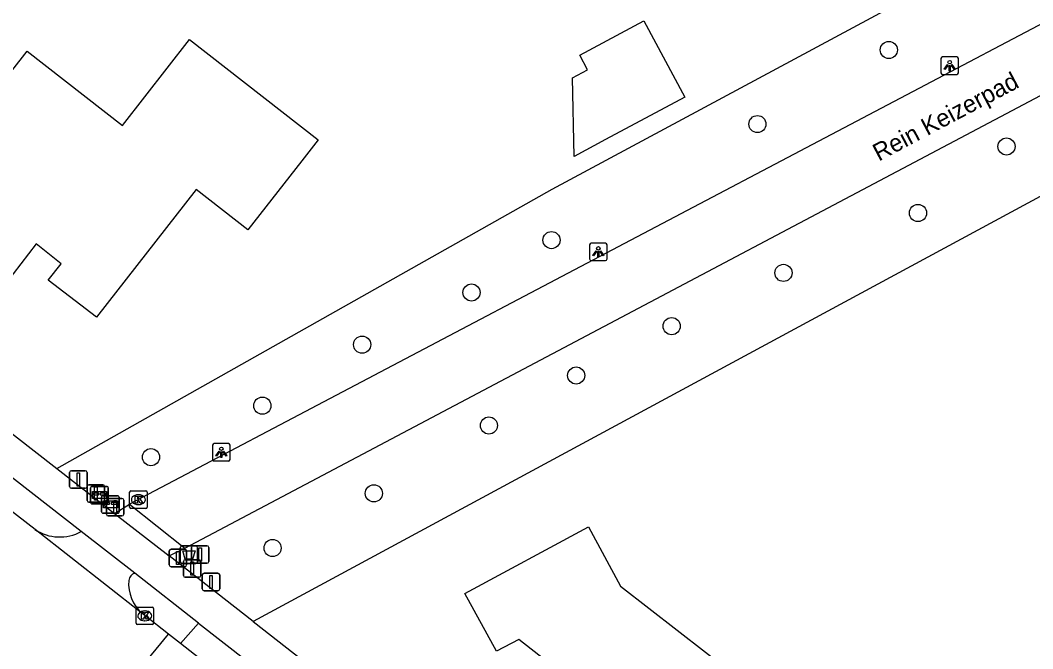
# Model space of a CAD drawing. Extents: x 157321 to 158827, y 386650 to 388532.
# Drawn here: x 158107.3 to 158165, y 387180.6 to 387216.4 of the extents above; entities that cross this region are included whole.
import ezdxf

# ---------------------------------------------------------------- set-up
doc = ezdxf.new("R2010")
doc.units = 0
for name, color, linetype in [('IMGEO_Afsluitpaal', 7, 'Continuous'), ('IMGEO_Afvalbak', 7, 'Continuous'), ('IMGEO_Boom', 7, 'Continuous'), ('IMGEO_Brievenbus', 7, 'Continuous'), ('IMGEO_Fietspad_gesloten', 7, 'Continuous'), ('IMGEO_Groenvoorziening', 7, 'Continuous'), ('IMGEO_Kolk', 7, 'Continuous'), ('IMGEO_Lichtpunt', 7, 'Continuous'), ('IMGEO_Openbare_ruimte_label', 7, 'Continuous'), ('IMGEO_Pand', 7, 'Continuous'), ('IMGEO_Rijbaan_lokaal_gesloten', 7, 'Continuous'), ('IMGEO_Verkeersbordpaal', 7, 'Continuous'), ('IMGEO_Voetpad_open', 7, 'Continuous')]:
    doc.layers.add(name, color=color, linetype=linetype)

msp = doc.modelspace()

# ---------------------------------------------------------------- linework, layer by layer
at = {"layer": 'IMGEO_Afsluitpaal'}
for p, q in [((158110.1, 387189.834), (158110.1, 387190.634)), ((158110.1, 387190.634), (158110.1, 387189.834)), ((158110.2, 387190.734), (158110.99, 387190.734)), ((158110.99, 387190.734), (158110.2, 387190.734)), ((158111.09, 387190.634), (158111.09, 387189.834)), ((158111.09, 387189.834), (158111.09, 387190.634)), ((158111.098, 387189.036), (158111.098, 387189.836)), ((158111.098, 387189.836), (158111.098, 387189.036)), ((158111.198, 387189.936), (158111.988, 387189.936)), ((158111.988, 387189.936), (158111.198, 387189.936)), ((158112.088, 387189.836), (158112.088, 387189.036)), ((158112.088, 387189.036), (158112.088, 387189.836)), ((158110.99, 387189.734), (158110.2, 387189.734)), ((158110.2, 387189.734), (158110.99, 387189.734)), ((158111.988, 387188.936), (158111.198, 387188.936)), ((158111.198, 387188.936), (158111.988, 387188.936)), ((158112.194, 387188.254), (158112.194, 387189.054)), ((158112.194, 387189.054), (158112.194, 387188.254)), ((158112.294, 387189.154), (158113.084, 387189.154)), ((158113.084, 387189.154), (158112.294, 387189.154)), ((158113.184, 387189.054), (158113.184, 387188.254)), ((158113.184, 387188.254), (158113.184, 387189.054)), ((158113.084, 387188.154), (158112.294, 387188.154)), ((158112.294, 387188.154), (158113.084, 387188.154)), ((158115.783, 387185.358), (158115.783, 387186.158)), ((158115.783, 387186.158), (158115.783, 387185.358)), ((158115.883, 387186.258), (158116.673, 387186.258)), ((158116.673, 387186.258), (158115.883, 387186.258)), ((158116.773, 387186.158), (158116.773, 387185.358)), ((158116.773, 387185.358), (158116.773, 387186.158)), ((158116.673, 387185.258), (158115.883, 387185.258)), ((158115.883, 387185.258), (158116.673, 387185.258)), ((158116.587, 387184.754), (158116.587, 387185.554)), ((158116.587, 387185.554), (158116.587, 387184.754)), ((158116.687, 387185.654), (158117.477, 387185.654)), ((158117.477, 387185.654), (158116.687, 387185.654)), ((158117.577, 387185.554), (158117.577, 387184.754)), ((158117.577, 387184.754), (158117.577, 387185.554)), ((158117.477, 387184.654), (158116.687, 387184.654)), ((158116.687, 387184.654), (158117.477, 387184.654)), ((158117.667, 387183.988), (158117.667, 387184.788)), ((158117.667, 387184.788), (158117.667, 387183.988)), ((158117.767, 387184.888), (158118.557, 387184.888)), ((158118.557, 387184.888), (158117.767, 387184.888)), ((158118.657, 387184.788), (158118.657, 387183.988)), ((158118.657, 387183.988), (158118.657, 387184.788)), ((158118.557, 387183.888), (158117.767, 387183.888)), ((158117.767, 387183.888), (158118.557, 387183.888))]:
    msp.add_line(p, q, dxfattribs=at)
for points in [[(158110.52, 387190.609), (158110.67, 387190.609), (158110.67, 387189.859), (158110.52, 387189.859), (158110.52, 387190.609)], [(158111.518, 387189.811), (158111.668, 387189.811), (158111.668, 387189.061), (158111.518, 387189.061), (158111.518, 387189.811)], [(158112.614, 387189.029), (158112.764, 387189.029), (158112.764, 387188.279), (158112.614, 387188.279), (158112.614, 387189.029)], [(158116.203, 387186.133), (158116.353, 387186.133), (158116.353, 387185.383), (158116.203, 387185.383), (158116.203, 387186.133)], [(158117.007, 387185.529), (158117.157, 387185.529), (158117.157, 387184.779), (158117.007, 387184.779), (158117.007, 387185.529)], [(158118.087, 387184.763), (158118.237, 387184.763), (158118.237, 387184.013), (158118.087, 387184.013), (158118.087, 387184.763)]]:
    msp.add_lwpolyline(points, dxfattribs=at)
for centre, start, end in [((158110.2, 387190.634), 90, 180), ((158110.2, 387190.634), 90, 180), ((158110.99, 387190.634), 0, 90), ((158110.99, 387190.634), 360, 90), ((158110.2, 387189.834), 180, 270), ((158110.2, 387189.834), 180, 270), ((158110.99, 387189.834), 270, 0), ((158110.99, 387189.834), 270, 0), ((158111.198, 387189.836), 90, 180), ((158111.198, 387189.836), 90, 180), ((158111.988, 387189.836), 0, 90), ((158111.988, 387189.836), 360, 90), ((158111.198, 387189.036), 180, 270), ((158111.198, 387189.036), 180, 270), ((158111.988, 387189.036), 270, 0), ((158111.988, 387189.036), 270, 0), ((158112.294, 387189.054), 90, 180), ((158112.294, 387189.054), 90, 180), ((158113.084, 387189.054), 0, 90), ((158113.084, 387189.054), 360, 90), ((158112.294, 387188.254), 180, 270), ((158112.294, 387188.254), 180, 270), ((158113.084, 387188.254), 270, 0), ((158113.084, 387188.254), 270, 0), ((158115.883, 387186.158), 90, 180), ((158115.883, 387186.158), 90, 180), ((158116.673, 387186.158), 0, 90), ((158116.673, 387186.158), 360, 90), ((158115.883, 387185.358), 180, 270), ((158115.883, 387185.358), 180, 270), ((158116.687, 387185.554), 90, 180), ((158116.687, 387185.554), 90, 180), ((158116.673, 387185.358), 270, 0), ((158116.673, 387185.358), 270, 0), ((158117.477, 387185.554), 0, 90), ((158117.477, 387185.554), 360, 90), ((158116.687, 387184.754), 180, 270), ((158116.687, 387184.754), 180, 270), ((158117.477, 387184.754), 270, 0), ((158117.477, 387184.754), 270, 0), ((158117.767, 387184.788), 90, 180), ((158117.767, 387184.788), 90, 180), ((158118.557, 387184.788), 0, 90), ((158118.557, 387184.788), 360, 90), ((158117.767, 387183.988), 180, 270), ((158117.767, 387183.988), 180, 270), ((158118.557, 387183.988), 270, 0), ((158118.557, 387183.988), 270, 0)]:
    msp.add_arc(centre, 0.1, start, end, dxfattribs=at)
at = {"layer": 'IMGEO_Afvalbak'}
for p, q in [((158116.503, 387186.444), (158117.293, 387186.444)), ((158117.293, 387186.444), (158116.503, 387186.444)), ((158116.403, 387185.544), (158116.403, 387186.344)), ((158116.403, 387186.344), (158116.403, 387185.544)), ((158117.393, 387186.344), (158117.393, 387185.544)), ((158117.393, 387185.544), (158117.393, 387186.344)), ((158117.293, 387185.444), (158116.503, 387185.444)), ((158116.503, 387185.444), (158117.293, 387185.444))]:
    msp.add_line(p, q, dxfattribs=at)
msp.add_lwpolyline([(158116.546, 387186.158), (158117.25, 387186.158), (158117.101, 387185.688), (158116.695, 387185.688), (158116.546, 387186.158)], dxfattribs=at)
for centre, start, end in [((158116.503, 387186.344), 90, 180), ((158116.503, 387186.344), 90, 180), ((158117.293, 387186.344), 0, 90), ((158117.293, 387186.344), 360, 90), ((158116.503, 387185.544), 180, 270), ((158116.503, 387185.544), 180, 270), ((158117.293, 387185.544), 270, 0), ((158117.293, 387185.544), 270, 0)]:
    msp.add_arc(centre, 0.1, start, end, dxfattribs=at)
at = {"layer": 'IMGEO_Boom'}
for centre in [(158156.826, 387214.753), (158149.328, 387210.522), (158163.536, 387209.245), (158158.485, 387205.447), (158137.583, 387203.9), (158150.812, 387202.028), (158133.021, 387200.91), (158144.437, 387198.991), (158126.78, 387197.933), (158138.991, 387196.17), (158121.091, 387194.447), (158134.014, 387193.318), (158114.738, 387191.51), (158127.452, 387189.446), (158121.675, 387186.323)]:
    msp.add_circle(centre, 0.489, dxfattribs=at)
at = {"layer": 'IMGEO_Brievenbus'}
for p, q in [((158111.37, 387189.843), (158112.211, 387189.843)), ((158112.211, 387189.843), (158111.37, 387189.843)), ((158111.295, 387188.918), (158111.295, 387189.759)), ((158111.295, 387189.759), (158111.295, 387188.918)), ((158111.739, 387189.45), (158111.462, 387189.45)), ((158111.462, 387189.366), (158111.739, 387189.366)), ((158112.131, 387189.45), (158111.854, 387189.45)), ((158111.854, 387189.366), (158112.131, 387189.366)), ((158111.996, 387189.311), (158112.837, 387189.311)), ((158112.837, 387189.311), (158111.996, 387189.311)), ((158112.295, 387189.768), (158112.295, 387188.927)), ((158112.295, 387188.927), (158112.295, 387189.768)), ((158112.921, 387189.236), (158112.921, 387188.395)), ((158112.921, 387188.395), (158112.921, 387189.236)), ((158112.22, 387188.843), (158111.379, 387188.843)), ((158111.379, 387188.843), (158112.22, 387188.843)), ((158111.921, 387188.386), (158111.921, 387189.227)), ((158111.921, 387189.227), (158111.921, 387188.386)), ((158112.365, 387188.918), (158112.088, 387188.918)), ((158112.088, 387188.834), (158112.365, 387188.834)), ((158112.757, 387188.918), (158112.48, 387188.918)), ((158112.48, 387188.834), (158112.757, 387188.834)), ((158112.846, 387188.311), (158112.005, 387188.311)), ((158112.005, 387188.311), (158112.846, 387188.311))]:
    msp.add_line(p, q, dxfattribs=at)
for points in [[(158111.396, 387189.55), (158112.203, 387189.55), (158112.203, 387189.145), (158111.396, 387189.145), (158111.396, 387189.55)], [(158112.022, 387189.018), (158112.829, 387189.018), (158112.829, 387188.613), (158112.022, 387188.613), (158112.022, 387189.018)]]:
    msp.add_lwpolyline(points, dxfattribs=at)
for centre, radius, start, end in [((158111.373, 387189.765), 0.0779, 92.4484, 184.28452), ((158111.373, 387189.765), 0.0779, 92.4484, 184.28452), ((158112.217, 387189.765), 0.0779, 2.4484, 94.28452), ((158112.217, 387189.765), 0.0779, 2.4484, 94.28452), ((158111.492, 387189.408), 0.0519, 125.8089, 234.1911), ((158111.708, 387189.408), 0.0519, 305.8089, 54.1911), ((158111.885, 387189.408), 0.0519, 125.8089, 234.1911), ((158111.999, 387189.233), 0.0779, 92.4484, 184.28452), ((158111.999, 387189.233), 0.0779, 92.4484, 184.28452), ((158112.101, 387189.408), 0.0519, 305.8089, 54.1911), ((158112.843, 387189.233), 0.0779, 2.4484, 94.28452), ((158112.843, 387189.233), 0.0779, 2.4484, 94.28452), ((158111.373, 387188.921), 0.0779, 182.4484, 274.28452), ((158111.373, 387188.921), 0.0779, 182.4484, 274.28452), ((158112.118, 387188.876), 0.0519, 125.8089, 234.1911), ((158112.217, 387188.921), 0.0779, 272.4484, 4.28452), ((158112.217, 387188.921), 0.0779, 272.4484, 4.28452), ((158112.334, 387188.876), 0.0519, 305.8089, 54.1911), ((158112.511, 387188.876), 0.0519, 125.8089, 234.1911), ((158112.727, 387188.876), 0.0519, 305.8089, 54.1911), ((158111.999, 387188.389), 0.0779, 182.4484, 274.28452), ((158111.999, 387188.389), 0.0779, 182.4484, 274.28452), ((158112.843, 387188.389), 0.0779, 272.4484, 4.28452), ((158112.843, 387188.389), 0.0779, 272.4484, 4.28452)]:
    msp.add_arc(centre, radius, start, end, dxfattribs=at)
at = {"layer": 'IMGEO_Fietspad_gesloten'}
for points in [[(158287.618, 387281.484), (158228.821, 387250), (158183.203, 387225.573), (158113.521, 387188.82)], [(158116.671, 387186.321), (158181.22, 387220.509)], [(158113.521, 387188.82), (158116.671, 387186.321)]]:
    msp.add_lwpolyline(points, dxfattribs=at)
at = {"layer": 'IMGEO_Groenvoorziening'}
for points in [[(158109.367, 387190.866), (158137.628, 387206.813), (158208.355, 387244.843)], [(158180.674, 387214.601), (158120.564, 387182.122)], [(158116.422, 387180.871), (158117.456, 387182.04)]]:
    msp.add_lwpolyline(points, dxfattribs=at)
at = {"layer": 'IMGEO_Kolk'}
for p, q in [((158113.519, 387188.659), (158113.519, 387189.511)), ((158113.594, 387189.585), (158114.446, 387189.585)), ((158114.007, 387189.365), (158114.032, 387189.365)), ((158114.52, 387189.511), (158114.52, 387188.659)), ((158114.03, 387188.805), (158114.005, 387188.805)), ((158114.446, 387188.585), (158113.594, 387188.585)), ((158113.96, 387182.955), (158114.812, 387182.955)), ((158113.885, 387182.029), (158113.885, 387182.881)), ((158114.373, 387182.735), (158114.398, 387182.735)), ((158114.886, 387182.881), (158114.886, 387182.029)), ((158114.812, 387181.955), (158113.96, 387181.955)), ((158114.396, 387182.175), (158114.371, 387182.175))]:
    msp.add_line(p, q, dxfattribs=at)
for points in [[(158113.519, 387188.659), (158113.519, 387189.511)], [(158113.594, 387189.585), (158114.446, 387189.585)], [(158113.84, 387189.285), (158113.963, 387189.285), (158113.963, 387189.134), (158114.093, 387189.285), (158114.257, 387189.285), (158114.111, 387189.134), (158114.264, 387188.885), (158114.112, 387188.885), (158114.027, 387189.049), (158113.963, 387188.982), (158113.963, 387188.885), (158113.84, 387188.885), (158113.84, 387189.285)], [(158114.52, 387189.511), (158114.52, 387188.659)], [(158114.446, 387188.585), (158113.594, 387188.585)], [(158113.96, 387182.955), (158114.812, 387182.955)], [(158113.885, 387182.029), (158113.885, 387182.881)], [(158114.206, 387182.655), (158114.329, 387182.655), (158114.329, 387182.504), (158114.459, 387182.655), (158114.623, 387182.655), (158114.477, 387182.504), (158114.63, 387182.255), (158114.478, 387182.255), (158114.393, 387182.419), (158114.329, 387182.352), (158114.329, 387182.255), (158114.206, 387182.255), (158114.206, 387182.655)], [(158114.886, 387182.881), (158114.886, 387182.029)], [(158114.812, 387181.955), (158113.96, 387181.955)]]:
    msp.add_lwpolyline(points, dxfattribs=at)
for centre, start, end in [((158113.596, 387189.509), 91.55205, 178.44795), ((158113.596, 387189.509), 91.55205, 178.44795), ((158114.444, 387189.509), 1.55205, 88.44795), ((158114.444, 387189.509), 1.55205, 88.44795), ((158113.596, 387188.661), 181.55205, 268.44795), ((158113.596, 387188.661), 181.55205, 268.44795), ((158114.444, 387188.661), 271.55205, 358.44795), ((158114.444, 387188.661), 271.55205, 358.44795), ((158113.962, 387182.879), 91.55205, 178.44795), ((158113.962, 387182.879), 91.55205, 178.44795), ((158114.81, 387182.879), 1.55205, 88.44795), ((158114.81, 387182.879), 1.55205, 88.44795), ((158113.962, 387182.031), 181.55205, 268.44795), ((158113.962, 387182.031), 181.55205, 268.44795), ((158114.81, 387182.031), 271.55205, 358.44795), ((158114.81, 387182.031), 271.55205, 358.44795)]:
    msp.add_arc(centre, 0.0765, start, end, dxfattribs=at)
for centre, major_axis, ratio, start_param, end_param in [((158114.006, 387189.085), (-0.387, 0.002), 0.722429, 4.712389, 7.853982), ((158114.031, 387189.085), (-0.39, 0.002), 0.717154, 1.570796, 4.712389), ((158114.372, 387182.455), (-0.387, 0.002), 0.722429, 4.712389, 7.853982), ((158114.397, 387182.455), (-0.39, 0.002), 0.717154, 1.570796, 4.712389)]:
    msp.add_ellipse(centre, major_axis=major_axis, ratio=ratio, start_param=start_param, end_param=end_param, dxfattribs=at)
at = {"layer": 'IMGEO_Lichtpunt'}
for p, q in [((158159.797, 387214.257), (158159.797, 387213.45)), ((158159.797, 387214.257), (158159.797, 387213.45)), ((158160.699, 387214.352), (158159.891, 387214.352)), ((158160.699, 387214.352), (158159.891, 387214.352)), ((158160.793, 387213.45), (158160.793, 387214.257)), ((158160.793, 387213.45), (158160.793, 387214.257)), ((158159.891, 387213.356), (158160.699, 387213.356)), ((158159.891, 387213.356), (158160.699, 387213.356)), ((158140.658, 387203.724), (158139.85, 387203.724)), ((158140.658, 387203.724), (158139.85, 387203.724)), ((158139.756, 387203.629), (158139.756, 387202.822)), ((158139.756, 387203.629), (158139.756, 387202.822)), ((158140.752, 387202.822), (158140.752, 387203.629)), ((158140.752, 387202.822), (158140.752, 387203.629)), ((158139.85, 387202.728), (158140.658, 387202.728)), ((158139.85, 387202.728), (158140.658, 387202.728)), ((158118.254, 387192.193), (158118.254, 387191.386)), ((158118.254, 387192.193), (158118.254, 387191.386)), ((158119.156, 387192.288), (158118.348, 387192.288)), ((158119.156, 387192.288), (158118.348, 387192.288)), ((158119.25, 387191.386), (158119.25, 387192.193)), ((158119.25, 387191.386), (158119.25, 387192.193)), ((158118.348, 387191.292), (158119.156, 387191.292)), ((158118.348, 387191.292), (158119.156, 387191.292))]:
    msp.add_line(p, q, dxfattribs=at)
for points in [[(158160.171, 387213.921), (158160.21, 387213.893), (158160.022, 387213.631), (158159.984, 387213.658), (158160.171, 387213.921)], [(158160.273, 387213.873), (158160.32, 387213.873), (158160.32, 387213.551), (158160.273, 387213.551), (158160.273, 387213.873)], [(158160.383, 387213.893), (158160.421, 387213.92), (158160.608, 387213.658), (158160.569, 387213.63), (158160.383, 387213.893)], [(158140.13, 387203.293), (158140.169, 387203.265), (158139.981, 387203.003), (158139.943, 387203.03), (158140.13, 387203.293)], [(158140.232, 387203.245), (158140.279, 387203.245), (158140.279, 387202.923), (158140.232, 387202.923), (158140.232, 387203.245)], [(158140.342, 387203.265), (158140.38, 387203.292), (158140.567, 387203.03), (158140.528, 387203.002), (158140.342, 387203.265)], [(158118.628, 387191.857), (158118.667, 387191.829), (158118.479, 387191.567), (158118.441, 387191.594), (158118.628, 387191.857)], [(158118.73, 387191.809), (158118.777, 387191.809), (158118.777, 387191.487), (158118.73, 387191.487), (158118.73, 387191.809)], [(158118.84, 387191.829), (158118.878, 387191.856), (158119.065, 387191.594), (158119.026, 387191.566), (158118.84, 387191.829)]]:
    msp.add_lwpolyline(points, dxfattribs=at)
for centre in [(158160.296, 387214.055), (158140.255, 387203.427), (158118.753, 387191.991)]:
    msp.add_circle(centre, 0.0994, dxfattribs=at)
for centre, start, end in [((158159.891, 387214.257), 90, 180), ((158159.891, 387214.257), 90, 180), ((158160.699, 387214.257), 0, 90), ((158160.699, 387214.257), 0, 90), ((158159.891, 387213.45), 180, 270), ((158159.891, 387213.45), 180, 270), ((158160.699, 387213.45), 270, 0), ((158160.699, 387213.45), 270, 360), ((158139.85, 387203.629), 90, 180), ((158139.85, 387203.629), 90, 180), ((158140.658, 387203.629), 0, 90), ((158140.658, 387203.629), 0, 90), ((158139.85, 387202.822), 180, 270), ((158139.85, 387202.822), 180, 270), ((158140.658, 387202.822), 270, 0), ((158140.658, 387202.822), 270, 360), ((158118.348, 387192.193), 90, 180), ((158118.348, 387192.193), 90, 180), ((158119.156, 387192.193), 0, 90), ((158119.156, 387192.193), 0, 90), ((158118.348, 387191.386), 180, 270), ((158118.348, 387191.386), 180, 270), ((158119.156, 387191.386), 270, 0), ((158119.156, 387191.386), 270, 360)]:
    msp.add_arc(centre, 0.0946, start, end, dxfattribs=at)
at = {"layer": 'IMGEO_Pand'}
for points in [[(158145.184, 387212.064), (158140.668, 387209.636), (158138.88, 387208.674), (158138.775, 387213.157), (158139.644, 387213.624), (158139.199, 387214.452), (158142.858, 387216.419), (158145.184, 387212.064)], [(158123.343, 387208.428), (158120.263, 387204.488), (158117.317, 387206.788), (158111.629, 387199.508), (158108.879, 387201.613), (158109.61, 387202.545), (158108.198, 387203.684), (158105.549, 387200.261), (158099.868, 387204.686), (158102.945, 387208.628), (158107.675, 387214.687), (158113.108, 387210.445), (158116.944, 387215.359), (158124.283, 387209.63), (158123.343, 387208.428)], [(158149.571, 387174.487), (158146.503, 387170.538), (158144.355, 387172.203), (158143.239, 387170.763), (158136.457, 387176.045), (158138.615, 387178.846), (158135.725, 387181.109), (158134.448, 387180.434), (158132.634, 387183.726), (158139.685, 387187.526), (158141.515, 387184.145), (158151.218, 387176.607), (158149.571, 387174.487)]]:
    msp.add_lwpolyline(points, dxfattribs=at)
at = {"layer": 'IMGEO_Rijbaan_lokaal_gesloten'}
for points in [[(158108.123, 387187.373), (158104.752, 387189.993)], [(158114.238, 387182.586), (158108.123, 387187.373)], [(158115.735, 387181.41), (158114.393, 387182.464), (158114.238, 387182.586)], [(158111.153, 387175.841), (158115.735, 387181.41)], [(158116.422, 387180.871), (158115.735, 387181.41)], [(158122.174, 387176.354), (158116.422, 387180.871)]]:
    msp.add_lwpolyline(points, dxfattribs=at)
at = {"layer": 'IMGEO_Verkeersbordpaal'}
for p, q in [((158117.041, 387185.557), (158117.041, 387186.357)), ((158117.041, 387186.357), (158117.041, 387185.557)), ((158117.141, 387186.457), (158117.931, 387186.457)), ((158117.931, 387186.457), (158117.141, 387186.457)), ((158118.031, 387186.357), (158118.031, 387185.557)), ((158118.031, 387185.557), (158118.031, 387186.357)), ((158117.931, 387185.457), (158117.141, 387185.457)), ((158117.141, 387185.457), (158117.931, 387185.457))]:
    msp.add_line(p, q, dxfattribs=at)
msp.add_lwpolyline([(158117.461, 387186.332), (158117.611, 387186.332), (158117.611, 387185.582), (158117.461, 387185.582), (158117.461, 387186.332)], dxfattribs=at)
for centre, start, end in [((158117.141, 387186.357), 90, 180), ((158117.141, 387186.357), 90, 180), ((158117.931, 387186.357), 0, 90), ((158117.931, 387186.357), 360, 90), ((158117.141, 387185.557), 180, 270), ((158117.141, 387185.557), 180, 270), ((158117.931, 387185.557), 270, 0), ((158117.931, 387185.557), 270, 0)]:
    msp.add_arc(centre, 0.1, start, end, dxfattribs=at)
at = {"layer": 'IMGEO_Voetpad_open'}
for points in [[(158079.248, 387214.335), (158109.367, 387190.866)], [(158110.765, 387187.271), (158105.993, 387190.987)], [(158109.367, 387190.866), (158112.657, 387188.303)], [(158112.657, 387188.303), (158113.521, 387188.82)], [(158112.657, 387188.303), (158115.776, 387185.87)], [(158113.821, 387184.89), (158110.765, 387187.271)], [(158115.776, 387185.87), (158116.671, 387186.321)], [(158120.564, 387182.122), (158115.776, 387185.87)], [(158117.456, 387182.04), (158113.821, 387184.89)], [(158117.456, 387182.04), (158123.126, 387177.595)], [(158120.564, 387182.122), (158132.982, 387172.403), (158162.416, 387149.364), (158185.407, 387131.357)]]:
    msp.add_lwpolyline(points, dxfattribs=at)
for centre, radius, start, end in [((158109.529, 387189.53), 2.575, 236.89779, 298.68036), ((158113.966, 387184.414), 0.498, 106.96118, 173.0494), ((158115.705, 387184.28), 2.241, 175.04537, 229.12142)]:
    msp.add_arc(centre, radius, start, end, dxfattribs=at)

# ---------------------------------------------------------------- texts
at = {"layer": 'IMGEO_Openbare_ruimte_label'}
msp.add_text('Rein Keizerpad', height=1, rotation=27.89727, dxfattribs=at).set_placement((158156.248, 387208.375))

doc.saveas('drawing.dxf')
